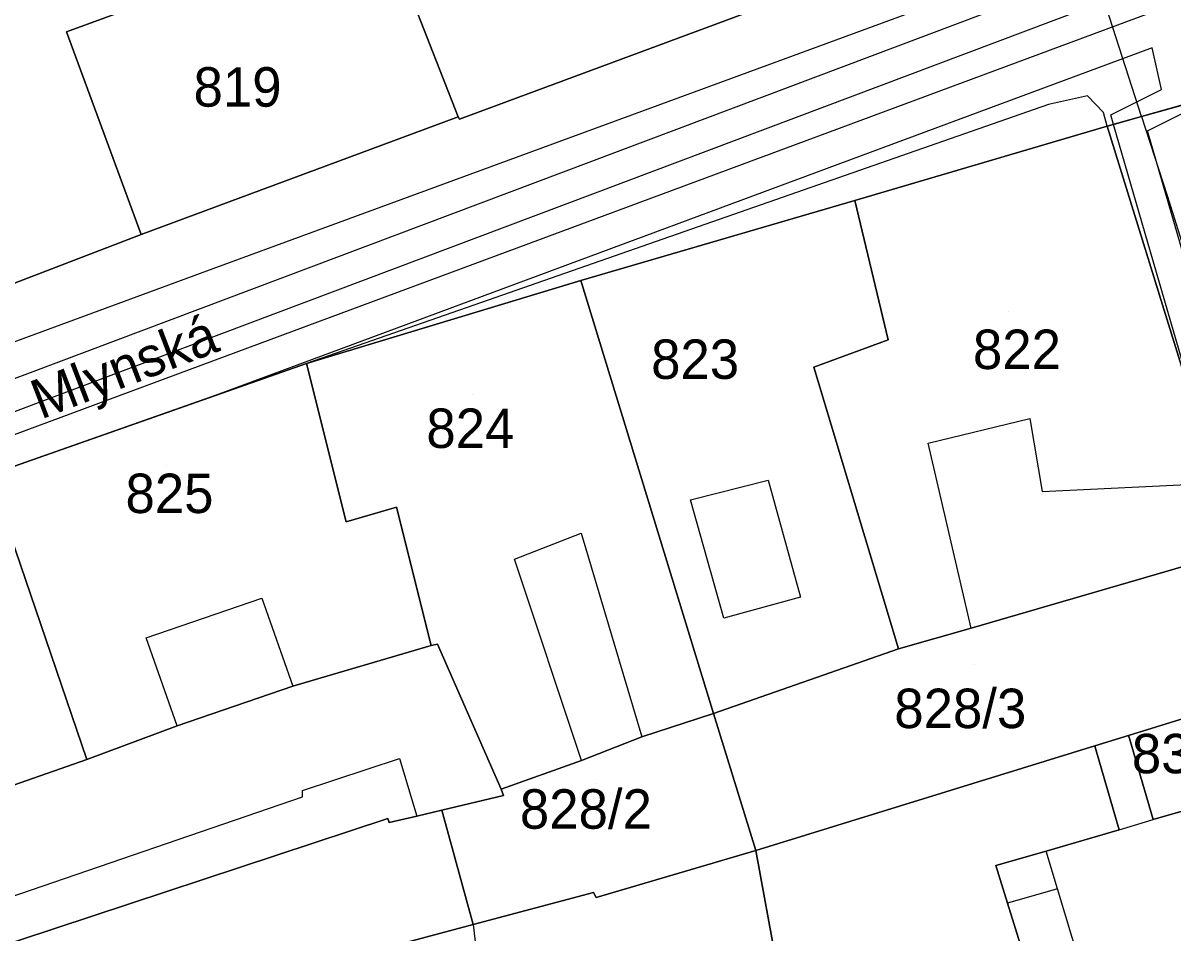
# Model space of a CAD drawing. Extents: x -263423 to -261326, y -1240067 to -1237864.
# Drawn here: x -262708 to -262649.7, y -1239574.4 to -1239528.3 of the extents above; entities that cross this region are included whole.
import ezdxf

# ---------------------------------------------------------------- set-up
doc = ezdxf.new("R2010")
doc.units = 0
for name, color, linetype in [('body_kn', 7, 'Continuous'), ('kladpar_druhypozemkov', 7, 'Continuous'), ('kladpar_hranice', 7, 'Continuous'), ('kladpar_parcelnecisla', 7, 'Continuous'), ('kladpar_plochy', 7, 'Continuous'), ('popisy', 7, 'Continuous'), ('tarchy_linie', 7, 'Continuous'), ('zappar_hrandruhpozemk', 7, 'Continuous')]:
    doc.layers.add(name, color=color, linetype=linetype)

msp = doc.modelspace()

# ---------------------------------------------------------------- linework, layer by layer
at = {"layer": 'body_kn'}
for p, q in [((-262705.8, -1239528.74), (-262705.8, -1239528.74)), ((-262650.76, -1239529.54), (-262650.76, -1239529.54)), ((-262650.28, -1239531.66), (-262650.28, -1239531.66)), ((-262654.04, -1239531.98), (-262654.04, -1239531.98)), ((-262656.02, -1239532.42), (-262656.02, -1239532.42)), ((-262653.22, -1239532.82), (-262653.22, -1239532.82)), ((-262685.95, -1239533.04), (-262685.95, -1239533.04)), ((-262685.88, -1239533.17), (-262685.88, -1239533.17)), ((-262652.85, -1239532.94), (-262652.85, -1239532.94)), ((-262652.71, -1239533.43), (-262652.71, -1239533.43)), ((-262651.29, -1239533.03), (-262651.29, -1239533.03)), ((-262651.29, -1239533.03), (-262651.29, -1239533.03)), ((-262653.03, -1239533.52), (-262653.03, -1239533.52)), ((-262653.03, -1239533.52), (-262653.03, -1239533.52)), ((-262651, -1239533.75), (-262651, -1239533.75)), ((-262665.84, -1239537.28), (-262665.84, -1239537.28)), ((-262665.84, -1239537.28), (-262665.84, -1239537.28)), ((-262649.99, -1239537.04), (-262649.99, -1239537.04)), ((-262702.01, -1239539.01), (-262702.01, -1239539.01)), ((-262698.39, -1239540.75), (-262698.39, -1239540.75)), ((-262698.39, -1239540.75), (-262698.39, -1239540.75)), ((-262679.73, -1239541.35), (-262679.73, -1239541.35)), ((-262679.73, -1239541.35), (-262679.73, -1239541.35)), ((-262685.15, -1239542.6), (-262685.15, -1239542.6)), ((-262692.47, -1239543.22), (-262692.47, -1239543.22)), ((-262664.14, -1239544.35), (-262664.14, -1239544.35)), ((-262691.88, -1239544.81), (-262691.88, -1239544.81)), ((-262693.63, -1239545.55), (-262693.63, -1239545.55)), ((-262693.63, -1239545.55), (-262693.63, -1239545.55)), ((-262667.91, -1239545.74), (-262667.91, -1239545.74)), ((-262698.22, -1239547.16), (-262698.22, -1239547.16)), ((-262656.96, -1239548.34), (-262656.96, -1239548.34)), ((-262662.12, -1239549.59), (-262662.12, -1239549.59)), ((-262670.22, -1239551.46), (-262670.22, -1239551.46)), ((-262656.34, -1239552.03), (-262656.34, -1239552.03)), ((-262674.17, -1239552.46), (-262674.17, -1239552.46)), ((-262674.17, -1239552.46), (-262674.17, -1239552.46)), ((-262689.07, -1239552.83), (-262689.07, -1239552.83)), ((-262691.62, -1239553.58), (-262691.62, -1239553.58)), ((-262679.71, -1239554.15), (-262679.71, -1239554.15)), ((-262683.09, -1239555.47), (-262683.09, -1239555.47)), ((-262695.9, -1239557.45), (-262695.9, -1239557.45)), ((-262668.58, -1239557.39), (-262668.58, -1239557.39)), ((-262672.47, -1239558.45), (-262672.47, -1239558.45)), ((-262659.93, -1239558.96), (-262659.93, -1239558.96)), ((-262659.93, -1239558.96), (-262659.93, -1239558.96)), ((-262701.76, -1239559.45), (-262701.76, -1239559.45)), ((-262687.31, -1239559.84), (-262687.31, -1239559.84)), ((-262686.99, -1239559.78), (-262686.99, -1239559.78)), ((-262663.62, -1239560.02), (-262663.62, -1239560.02)), ((-262694.32, -1239561.91), (-262694.32, -1239561.91)), ((-262673, -1239563.29), (-262673, -1239563.29)), ((-262700.19, -1239563.92), (-262700.19, -1239563.92)), ((-262700.19, -1239563.92), (-262700.19, -1239563.92)), ((-262676.63, -1239564.48), (-262676.63, -1239564.48)), ((-262651.95, -1239564.4), (-262651.95, -1239564.4)), ((-262651.95, -1239564.4), (-262651.95, -1239564.4)), ((-262651.9, -1239564.56), (-262651.9, -1239564.56)), ((-262651.9, -1239564.56), (-262651.9, -1239564.56)), ((-262653.67, -1239564.93), (-262653.67, -1239564.93)), ((-262653.67, -1239564.93), (-262653.67, -1239564.93)), ((-262653.62, -1239565.11), (-262653.62, -1239565.11)), ((-262704.78, -1239565.62), (-262704.78, -1239565.62)), ((-262704.78, -1239565.62), (-262704.78, -1239565.62)), ((-262688.92, -1239565.57), (-262688.92, -1239565.57)), ((-262679.69, -1239565.68), (-262679.69, -1239565.68)), ((-262679.69, -1239565.68), (-262679.69, -1239565.68)), ((-262693.83, -1239567.2), (-262693.83, -1239567.2)), ((-262683.77, -1239567.12), (-262683.77, -1239567.12)), ((-262693.83, -1239567.52), (-262693.83, -1239567.52)), ((-262683.64, -1239567.44), (-262683.64, -1239567.44)), ((-262686.77, -1239568.19), (-262686.77, -1239568.19)), ((-262689.51, -1239568.62), (-262689.51, -1239568.62)), ((-262689.44, -1239568.81), (-262689.44, -1239568.81)), ((-262688.04, -1239568.5), (-262688.04, -1239568.5)), ((-262650.71, -1239568.66), (-262650.71, -1239568.66)), ((-262650.71, -1239568.66), (-262650.71, -1239568.66)), ((-262652.43, -1239569.18), (-262652.43, -1239569.18)), ((-262670.85, -1239570.24), (-262670.85, -1239570.24)), ((-262656.13, -1239570.26), (-262656.13, -1239570.26)), ((-262658.68, -1239571), (-262658.68, -1239571)), ((-262658.68, -1239571), (-262658.68, -1239571)), ((-262679.08, -1239572.37), (-262679.08, -1239572.37)), ((-262679.08, -1239572.37), (-262679.08, -1239572.37)), ((-262655.55, -1239572.17), (-262655.55, -1239572.17)), ((-262655.55, -1239572.17), (-262655.55, -1239572.17)), ((-262678.95, -1239572.62), (-262678.95, -1239572.62)), ((-262658.09, -1239572.91), (-262658.09, -1239572.91)), ((-262658.09, -1239572.91), (-262658.09, -1239572.91)), ((-262685.19, -1239573.99), (-262685.19, -1239573.99)), ((-262685.19, -1239573.99), (-262685.19, -1239573.99))]:
    msp.add_line(p, q, dxfattribs=at)
at = {"layer": 'kladpar_druhypozemkov'}
for p, q in [((-262697.11, -1239530.55), (-262697.11, -1239530.55)), ((-262658.04, -1239542.93), (-262658.04, -1239542.93)), ((-262673.63, -1239544.33), (-262673.63, -1239544.33)), ((-262685.24, -1239547.13), (-262685.24, -1239547.13)), ((-262700.74, -1239550.73), (-262700.74, -1239550.73)), ((-262659.74, -1239560.83), (-262659.74, -1239560.83)), ((-262678.94, -1239566.83), (-262678.94, -1239566.83))]:
    msp.add_line(p, q, dxfattribs=at)
at = {"layer": 'kladpar_hranice'}
for p, q in [((-262653.67, -1239564.93), (-262651.95, -1239564.4)), ((-262651.95, -1239564.4), (-262651.9, -1239564.56)), ((-262651.9, -1239564.56), (-262650.71, -1239568.66)), ((-262658.68, -1239571), (-262658.09, -1239572.91))]:
    msp.add_line(p, q, dxfattribs=at)
for points in [[(-262720.06, -1239545.93), (-262702.01, -1239539.01), (-262685.95, -1239533.04), (-262685.88, -1239533.17), (-262667.59, -1239526.38), (-262667.71, -1239526.12), (-262658.47, -1239522.41), (-262656.24, -1239521.08), (-262655.32, -1239520.58), (-262652.34, -1239518.96), (-262651.96, -1239518.75), (-262636.86, -1239513.79)], [(-262724.99, -1239528.05), (-262710.81, -1239522.47), (-262709.95, -1239522.15), (-262699.08, -1239517.53), (-262692.76, -1239514.98), (-262691.19, -1239519.38), (-262689.92, -1239522.89), (-262692.35, -1239523.77), (-262695.02, -1239524.78), (-262705.8, -1239528.74), (-262702.01, -1239539.01), (-262720.06, -1239545.93), (-262745.51, -1239555.99), (-262748.43, -1239555.08), (-262754.11, -1239539.2), (-262725.67, -1239528.32), (-262724.99, -1239528.05)], [(-262671.25, -1239516.17), (-262667.71, -1239526.12), (-262667.59, -1239526.38), (-262685.88, -1239533.17), (-262685.95, -1239533.04), (-262689.92, -1239522.89), (-262671.25, -1239516.17)], [(-262695.02, -1239524.78), (-262692.35, -1239523.77), (-262689.92, -1239522.89), (-262685.95, -1239533.04), (-262702.01, -1239539.01), (-262705.8, -1239528.74), (-262695.02, -1239524.78)], [(-262639.63, -1239581.34), (-262641.9, -1239573.12), (-262643.15, -1239568.02), (-262643.6, -1239566.62), (-262644.61, -1239563.45), (-262644.85, -1239562.21), (-262646.8, -1239555.14), (-262647.93, -1239551.63), (-262647.43, -1239551.63), (-262653.03, -1239533.52), (-262651.29, -1239533.03), (-262648.07, -1239532.13), (-262645.64, -1239531.45), (-262640.8, -1239550.13), (-262636.9, -1239565.18), (-262631.61, -1239580.49)], [(-262648.07, -1239532.13), (-262651.29, -1239533.03), (-262653.03, -1239533.52), (-262665.84, -1239537.28), (-262679.73, -1239541.35), (-262693.63, -1239545.55), (-262709.7, -1239551.2)], [(-262653.03, -1239533.52), (-262647.43, -1239551.63), (-262647.93, -1239551.63), (-262646.8, -1239555.14), (-262659.93, -1239558.96), (-262663.62, -1239560.02), (-262667.91, -1239545.74), (-262664.14, -1239544.35), (-262665.84, -1239537.28), (-262653.03, -1239533.52)], [(-262665.84, -1239537.28), (-262664.14, -1239544.35), (-262667.91, -1239545.74), (-262663.62, -1239560.02), (-262673, -1239563.29), (-262679.73, -1239541.35), (-262665.84, -1239537.28)], [(-262679.73, -1239541.35), (-262673, -1239563.29), (-262676.63, -1239564.48), (-262679.69, -1239565.68), (-262683.77, -1239567.12), (-262686.99, -1239559.78), (-262687.31, -1239559.84), (-262689.07, -1239552.83), (-262691.62, -1239553.58), (-262693.63, -1239545.55), (-262679.73, -1239541.35)], [(-262693.63, -1239545.55), (-262691.62, -1239553.58), (-262689.07, -1239552.83), (-262687.31, -1239559.84), (-262694.32, -1239561.91), (-262700.19, -1239563.92), (-262704.78, -1239565.62), (-262709.7, -1239551.2), (-262693.63, -1239545.55)], [(-262726.47, -1239557.68), (-262724.81, -1239557.05), (-262711.48, -1239551.83), (-262709.7, -1239551.2), (-262704.78, -1239565.62), (-262739.27, -1239577.68), (-262744.26, -1239564.47)], [(-262659.93, -1239558.96), (-262646.8, -1239555.14), (-262644.85, -1239562.21), (-262651.95, -1239564.4), (-262653.67, -1239564.93), (-262670.85, -1239570.24), (-262673, -1239563.29), (-262663.62, -1239560.02), (-262659.93, -1239558.96)], [(-262704.78, -1239565.62), (-262700.19, -1239563.92), (-262694.32, -1239561.91), (-262687.31, -1239559.84), (-262686.99, -1239559.78), (-262683.77, -1239567.12), (-262683.64, -1239567.44), (-262686.77, -1239568.19), (-262688.04, -1239568.5), (-262689.44, -1239568.81), (-262689.51, -1239568.62), (-262710.1, -1239575.4), (-262736.75, -1239584.89), (-262737.26, -1239583.36), (-262739.27, -1239577.68), (-262704.78, -1239565.62)], [(-262651.95, -1239564.4), (-262644.85, -1239562.21), (-262644.61, -1239563.45), (-262643.6, -1239566.62), (-262643.93, -1239566.72), (-262650.71, -1239568.66)], [(-262679.69, -1239565.68), (-262676.63, -1239564.48), (-262673, -1239563.29), (-262670.85, -1239570.24), (-262678.95, -1239572.62), (-262679.08, -1239572.37), (-262685.19, -1239573.99), (-262686.77, -1239568.19), (-262683.64, -1239567.44), (-262683.77, -1239567.12), (-262679.69, -1239565.68)], [(-262650.71, -1239568.66), (-262651.9, -1239564.56), (-262651.95, -1239564.4)], [(-262651.66, -1239594.48), (-262654.32, -1239595.29), (-262657.06, -1239596.16), (-262662.16, -1239597.73), (-262663.63, -1239598.17), (-262665.27, -1239593.13), (-262666.34, -1239589.72), (-262668.98, -1239581.33), (-262669.79, -1239576.04), (-262670.85, -1239570.24), (-262653.67, -1239564.93)], [(-262652.43, -1239569.18), (-262653.62, -1239565.11), (-262653.67, -1239564.93)], [(-262653.67, -1239564.93), (-262653.62, -1239565.11), (-262652.43, -1239569.18)], [(-262650.71, -1239568.66), (-262643.93, -1239566.72), (-262643.6, -1239566.62), (-262643.15, -1239568.02), (-262641.9, -1239573.12), (-262639.63, -1239581.34), (-262639.47, -1239581.93), (-262639.32, -1239582.43), (-262638.5, -1239585.45), (-262638.25, -1239586.26), (-262637.18, -1239590.08), (-262649.03, -1239593.68), (-262651.66, -1239594.48)], [(-262710.1, -1239575.4), (-262689.51, -1239568.62), (-262689.44, -1239568.81), (-262688.04, -1239568.5), (-262686.77, -1239568.19), (-262685.19, -1239573.99), (-262705.33, -1239579.37), (-262704.77, -1239580.71), (-262703, -1239585.56), (-262707.02, -1239586.88), (-262732.97, -1239596.18), (-262734.61, -1239591.01), (-262734.99, -1239589.74), (-262736.75, -1239584.89), (-262710.1, -1239575.4)], [(-262658.09, -1239572.91), (-262658.68, -1239571), (-262656.13, -1239570.26), (-262652.43, -1239569.18)], [(-262652.43, -1239569.18), (-262656.13, -1239570.26), (-262658.68, -1239571)], [(-262679.08, -1239572.37), (-262678.95, -1239572.62), (-262670.85, -1239570.24), (-262669.79, -1239576.04), (-262684.39, -1239580.37), (-262698.41, -1239584.5), (-262701.27, -1239585.16), (-262703, -1239585.56), (-262704.77, -1239580.71), (-262705.33, -1239579.37), (-262685.19, -1239573.99), (-262679.08, -1239572.37)], [(-262657.26, -1239584.43), (-262658.62, -1239584.86), (-262660.46, -1239578.76), (-262656.64, -1239577.56), (-262658.09, -1239572.91)], [(-262658.09, -1239572.91), (-262656.64, -1239577.56), (-262660.46, -1239578.76), (-262658.62, -1239584.86), (-262657.26, -1239584.43)]]:
    msp.add_lwpolyline(points, dxfattribs=at)
at = {"layer": 'kladpar_plochy'}
for p, q in [((-262709.7, -1239551.2), (-262704.78, -1239565.62)), ((-262704.78, -1239565.62), (-262739.27, -1239577.68))]:
    msp.add_line(p, q, dxfattribs=at)
for points in [[(-262720.06, -1239545.93), (-262702.01, -1239539.01), (-262685.95, -1239533.04), (-262685.88, -1239533.17), (-262667.59, -1239526.38), (-262667.71, -1239526.12), (-262658.47, -1239522.41), (-262656.24, -1239521.08), (-262655.32, -1239520.58), (-262652.34, -1239518.96), (-262651.96, -1239518.75), (-262636.86, -1239513.79)], [(-262639.63, -1239581.34), (-262641.9, -1239573.12), (-262643.15, -1239568.02), (-262643.6, -1239566.62), (-262644.61, -1239563.45), (-262644.85, -1239562.21), (-262646.8, -1239555.14), (-262647.93, -1239551.63), (-262647.43, -1239551.63), (-262653.03, -1239533.52), (-262651.29, -1239533.03), (-262648.07, -1239532.13), (-262645.64, -1239531.45), (-262640.8, -1239550.13), (-262636.9, -1239565.18), (-262631.61, -1239580.49)], [(-262648.07, -1239532.13), (-262651.29, -1239533.03), (-262653.03, -1239533.52), (-262665.84, -1239537.28), (-262679.73, -1239541.35), (-262693.63, -1239545.55), (-262709.7, -1239551.2)], [(-262656.64, -1239577.56), (-262658.09, -1239572.91), (-262658.68, -1239571), (-262656.13, -1239570.26), (-262652.43, -1239569.18), (-262653.62, -1239565.11), (-262653.67, -1239564.93), (-262651.95, -1239564.4), (-262651.9, -1239564.56), (-262650.71, -1239568.66), (-262643.93, -1239566.72), (-262643.6, -1239566.62), (-262643.15, -1239568.02), (-262641.9, -1239573.12), (-262639.63, -1239581.34)], [(-262669.79, -1239576.04), (-262670.85, -1239570.24), (-262653.67, -1239564.93), (-262653.62, -1239565.11), (-262652.43, -1239569.18), (-262656.13, -1239570.26), (-262658.68, -1239571), (-262658.09, -1239572.91), (-262656.64, -1239577.56)]]:
    msp.add_lwpolyline(points, dxfattribs=at)
for points in [[(-262724.99, -1239528.05), (-262710.81, -1239522.47), (-262709.95, -1239522.15), (-262699.08, -1239517.53), (-262692.76, -1239514.98), (-262691.19, -1239519.38), (-262689.92, -1239522.89), (-262692.35, -1239523.77), (-262695.02, -1239524.78), (-262705.8, -1239528.74), (-262702.01, -1239539.01), (-262720.06, -1239545.93), (-262745.51, -1239555.99), (-262748.43, -1239555.08), (-262754.11, -1239539.2), (-262725.67, -1239528.32)], [(-262671.25, -1239516.17), (-262667.71, -1239526.12), (-262667.59, -1239526.38), (-262685.88, -1239533.17), (-262685.95, -1239533.04), (-262689.92, -1239522.89)], [(-262695.02, -1239524.78), (-262692.35, -1239523.77), (-262689.92, -1239522.89), (-262685.95, -1239533.04), (-262702.01, -1239539.01), (-262705.8, -1239528.74)], [(-262653.03, -1239533.52), (-262647.43, -1239551.63), (-262647.93, -1239551.63), (-262646.8, -1239555.14), (-262659.93, -1239558.96), (-262663.62, -1239560.02), (-262667.91, -1239545.74), (-262664.14, -1239544.35), (-262665.84, -1239537.28)], [(-262665.84, -1239537.28), (-262664.14, -1239544.35), (-262667.91, -1239545.74), (-262663.62, -1239560.02), (-262673, -1239563.29), (-262679.73, -1239541.35)], [(-262679.73, -1239541.35), (-262673, -1239563.29), (-262676.63, -1239564.48), (-262679.69, -1239565.68), (-262683.77, -1239567.12), (-262686.99, -1239559.78), (-262687.31, -1239559.84), (-262689.07, -1239552.83), (-262691.62, -1239553.58), (-262693.63, -1239545.55)], [(-262693.63, -1239545.55), (-262691.62, -1239553.58), (-262689.07, -1239552.83), (-262687.31, -1239559.84), (-262694.32, -1239561.91), (-262700.19, -1239563.92), (-262704.78, -1239565.62), (-262709.7, -1239551.2)], [(-262659.93, -1239558.96), (-262646.8, -1239555.14), (-262644.85, -1239562.21), (-262651.95, -1239564.4), (-262653.67, -1239564.93), (-262670.85, -1239570.24), (-262673, -1239563.29), (-262663.62, -1239560.02)], [(-262704.78, -1239565.62), (-262700.19, -1239563.92), (-262694.32, -1239561.91), (-262687.31, -1239559.84), (-262686.99, -1239559.78), (-262683.77, -1239567.12), (-262683.64, -1239567.44), (-262686.77, -1239568.19), (-262688.04, -1239568.5), (-262689.44, -1239568.81), (-262689.51, -1239568.62), (-262710.1, -1239575.4), (-262736.75, -1239584.89), (-262737.26, -1239583.36), (-262739.27, -1239577.68)], [(-262650.71, -1239568.66), (-262651.9, -1239564.56), (-262651.95, -1239564.4), (-262644.85, -1239562.21), (-262644.61, -1239563.45), (-262643.6, -1239566.62), (-262643.93, -1239566.72)], [(-262679.69, -1239565.68), (-262676.63, -1239564.48), (-262673, -1239563.29), (-262670.85, -1239570.24), (-262678.95, -1239572.62), (-262679.08, -1239572.37), (-262685.19, -1239573.99), (-262686.77, -1239568.19), (-262683.64, -1239567.44), (-262683.77, -1239567.12)], [(-262710.1, -1239575.4), (-262689.51, -1239568.62), (-262689.44, -1239568.81), (-262688.04, -1239568.5), (-262686.77, -1239568.19), (-262685.19, -1239573.99), (-262705.33, -1239579.37), (-262704.77, -1239580.71), (-262703, -1239585.56), (-262707.02, -1239586.88), (-262732.97, -1239596.18), (-262734.61, -1239591.01), (-262734.99, -1239589.74), (-262736.75, -1239584.89)], [(-262679.08, -1239572.37), (-262678.95, -1239572.62), (-262670.85, -1239570.24), (-262669.79, -1239576.04), (-262684.39, -1239580.37), (-262698.41, -1239584.5), (-262701.27, -1239585.16), (-262703, -1239585.56), (-262704.77, -1239580.71), (-262705.33, -1239579.37), (-262685.19, -1239573.99)]]:
    msp.add_lwpolyline(points, close=True, dxfattribs=at)
at = {"layer": 'tarchy_linie'}
for points in [[(-262749.71, -1239561.67), (-262746.19, -1239560.51), (-262743.15, -1239561.04), (-262649.98, -1239525.97), (-262594.17, -1239508.21), (-262517.6, -1239484.02), (-262437.41, -1239458.85)], [(-262731.66, -1239557.76), (-262692.47, -1239543.22), (-262646.4, -1239526.11), (-262589.83, -1239507.38), (-262519.5, -1239483.92), (-262481.71, -1239471.35), (-262447.79, -1239460.71)], [(-262723.81, -1239556.66), (-262733.42, -1239560.22), (-262733.8, -1239559.2), (-262743.01, -1239562.66), (-262746.07, -1239562.13), (-262749.19, -1239563.16), (-262749.71, -1239561.67), (-262750.26, -1239560.18), (-262746.31, -1239558.89), (-262743.29, -1239559.42), (-262652.15, -1239525.11), (-262655.79, -1239518.17), (-262655.34, -1239518.07), (-262654.83, -1239519.7), (-262653.5, -1239519.29), (-262653.16, -1239519.18), (-262652.2, -1239518.88), (-262651.96, -1239518.75), (-262651.34, -1239518.55), (-262646.73, -1239523.27), (-262590.71, -1239504.72), (-262590.75, -1239504.63), (-262520.42, -1239481.17)], [(-262518.58, -1239486.67), (-262588.91, -1239510.13), (-262588.95, -1239510.04), (-262644.76, -1239528.52), (-262644.9, -1239531.27), (-262645.64, -1239531.45), (-262646.67, -1239531.74), (-262648.07, -1239532.13), (-262648.55, -1239532.26), (-262651.29, -1239533.03), (-262652.71, -1239533.43), (-262652.85, -1239532.94), (-262650.28, -1239531.66), (-262650.76, -1239529.54), (-262691.88, -1239544.81), (-262698.22, -1239547.16), (-262709.7, -1239551.2), (-262711.48, -1239551.83), (-262723.81, -1239556.66)], [(-262645.02, -1239533.84), (-262645.19, -1239537.35), (-262635.34, -1239574.27), (-262635.39, -1239574.28), (-262622.12, -1239622.51), (-262609.75, -1239668.08), (-262613.04, -1239668.97), (-262613.98, -1239665.48), (-262614.31, -1239666.45), (-262617.82, -1239665.28), (-262618.92, -1239663.07), (-262618.06, -1239658.77), (-262618.15, -1239653.99), (-262633.83, -1239594.56), (-262637.09, -1239585.76), (-262638.52, -1239582.28), (-262652.71, -1239533.43), (-262651.29, -1239533.03), (-262648.55, -1239532.26), (-262648.07, -1239532.13), (-262646.67, -1239531.74), (-262645.64, -1239531.45), (-262645.02, -1239533.84)], [(-262613.82, -1239664.98), (-262616.72, -1239664.01), (-262617.3, -1239662.85), (-262616.51, -1239658.91), (-262616.6, -1239653.78), (-262632.35, -1239594.09), (-262635.65, -1239585.2), (-262637.05, -1239581.77), (-262651, -1239533.75), (-262648.5, -1239532.5), (-262648.55, -1239532.26)]]:
    msp.add_lwpolyline(points, dxfattribs=at)
at = {"layer": 'zappar_hrandruhpozemk'}
for p, q in [((-262651.29, -1239533.03), (-262655.32, -1239520.58)), ((-262656.02, -1239532.42), (-262685.15, -1239542.6)), ((-262698.39, -1239540.75), (-262720.2, -1239548.79)), ((-262685.15, -1239542.6), (-262693.63, -1239545.55)), ((-262662.12, -1239549.59), (-262656.96, -1239548.34)), ((-262659.93, -1239558.96), (-262662.12, -1239549.59)), ((-262674.17, -1239552.46), (-262670.22, -1239551.46)), ((-262683.09, -1239555.47), (-262679.71, -1239554.15)), ((-262679.71, -1239554.15), (-262676.63, -1239564.48)), ((-262679.69, -1239565.68), (-262683.09, -1239555.47)), ((-262701.76, -1239559.45), (-262695.9, -1239557.45)), ((-262695.9, -1239557.45), (-262694.32, -1239561.91)), ((-262700.19, -1239563.92), (-262701.76, -1239559.45)), ((-262710.73, -1239573.3), (-262693.83, -1239567.52)), ((-262652.43, -1239569.18), (-262650.71, -1239568.66)), ((-262655.55, -1239572.17), (-262656.13, -1239570.26)), ((-262685.19, -1239573.99), (-262684.39, -1239580.37))]:
    msp.add_line(p, q, dxfattribs=at)
for points in [[(-262656.24, -1239521.08), (-262655.67, -1239522.68), (-262655.54, -1239523.57), (-262655.61, -1239524.4), (-262655.93, -1239525.16), (-262698.39, -1239540.75)], [(-262653.03, -1239533.52), (-262653.22, -1239532.82), (-262654.04, -1239531.98), (-262656.02, -1239532.42)], [(-262651.29, -1239533.03), (-262649.99, -1239537.04), (-262646.65, -1239547.69), (-262642.69, -1239563.63)], [(-262656.96, -1239548.34), (-262656.34, -1239552.03), (-262647.93, -1239551.63)], [(-262670.22, -1239551.46), (-262668.58, -1239557.39), (-262672.47, -1239558.45), (-262674.17, -1239552.46)], [(-262693.83, -1239567.52), (-262693.83, -1239567.2), (-262688.92, -1239565.57), (-262688.04, -1239568.5)], [(-262658.21, -1239581.23), (-262653.27, -1239579.74), (-262655.55, -1239572.17), (-262658.09, -1239572.91)]]:
    msp.add_lwpolyline(points, dxfattribs=at)

# ---------------------------------------------------------------- texts
at = {"layer": 'kladpar_parcelnecisla'}
for s, p in [('819', (-262699.361, -1239532.53)), ('822', (-262659.844, -1239545.83)), ('823', (-262676.16, -1239546.33)), ('824', (-262687.557, -1239549.83)), ('825', (-262702.812, -1239553.13)), ('828/3', (-262663.831, -1239564.03)), ('830/9', (-262651.784, -1239566.32)), ('828/2', (-262682.815, -1239569.13))]:
    msp.add_text(s, height=2, dxfattribs=at).set_placement(p)
at = {"layer": 'popisy'}
msp.add_text('Mlynská', height=2, rotation=21, dxfattribs=at).set_placement((-262707.105, -1239548.396))

doc.saveas('drawing.dxf')
